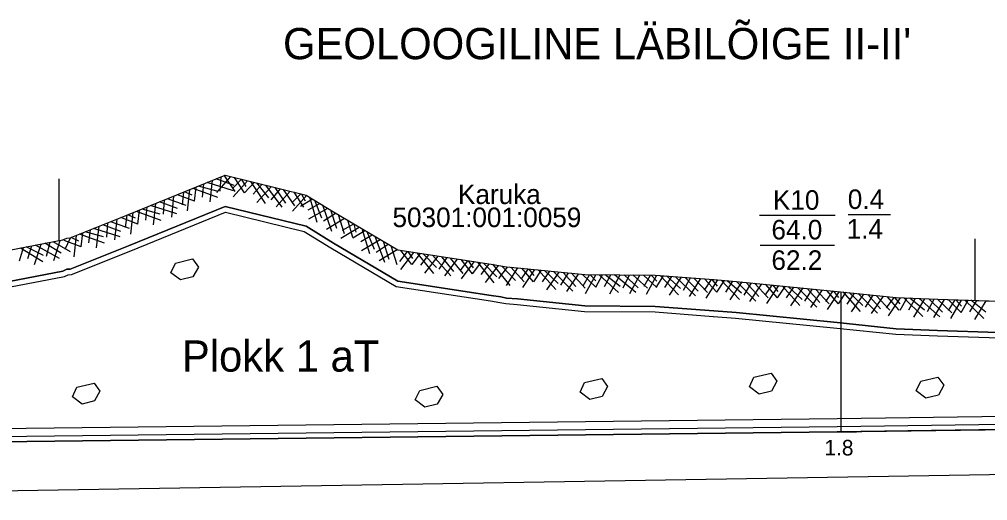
# Model space of a CAD drawing. Extents: x 530818 to 531740, y 6542340 to 6544024.
# Drawn here: x 531094 to 531217.9, y 6542539 to 6542600.7 of the extents above; entities that cross this region are included whole.
import ezdxf

# ---------------------------------------------------------------- set-up
doc = ezdxf.new("R2010")
doc.units = 0
for name, color, linetype in [('Geoloogiline punkt', 7, 'Continuous'), ('Kataster', 7, 'Continuous'), ('Lõikel materjal', 7, 'Continuous'), ('ME piir', 7, 'Continuous'), ('Varuplokid', 7, 'Continuous'), ('Vormistus', 7, 'Continuous')]:
    doc.layers.add(name, color=color, linetype=linetype)

msp = doc.modelspace()

# ---------------------------------------------------------------- linework, layer by layer
at = {"layer": 'Geoloogiline punkt'}
for p, q in [((531188.68, 6542575.57), (531198.35, 6542575.57)), ((531200.04, 6542575.68), (531205.46, 6542575.68)), ((531188.77, 6542571.73), (531198.26, 6542571.73)), ((531199.1, 6542565.78), (531199.1, 6542547.78)), ((531201.1, 6542547.78), (531197.1, 6542547.78))]:
    msp.add_line(p, q, dxfattribs=at)
at = {"layer": 'Kataster'}
for p, q in [((531099.06, 6542572.36), (531099.06, 6542580.26)), ((531216.26, 6542564.66), (531216.26, 6542572.56))]:
    msp.add_line(p, q, dxfattribs=at)
at = {"layer": 'Lõikel materjal'}
for p, q in [((531119.24, 6542578.51), (531121.04, 6542580.52)), ((531119.68, 6542578.65), (531119.79, 6542580.48)), ((531121.61, 6542578.63), (531120.16, 6542580.73)), ((531119.26, 6542578.68), (531116.91, 6542579.31)), ((531117.39, 6542577.9), (531117.58, 6542579.58)), ((531121.38, 6542578.7), (531118.01, 6542579.76)), ((531118.37, 6542577.28), (531118.7, 6542580.04)), ((531121.45, 6542579.39), (531119.15, 6542580.22)), ((531121.26, 6542579), (531122.38, 6542580.19)), ((531121.33, 6542577.95), (531123.17, 6542580)), ((531122.79, 6542578.46), (531121.52, 6542580.4)), ((531122.99, 6542579.24), (531122.46, 6542580.17)), ((531122.8, 6542578.45), (531124, 6542579.79)), ((531125.48, 6542577.09), (531123.6, 6542579.89)), ((531123.91, 6542578.28), (531125.05, 6542579.54)), ((531124.34, 6542577.21), (531126.22, 6542579.25)), ((531125.88, 6542577.82), (531124.35, 6542579.71)), ((531127.61, 6542576.59), (531125.5, 6542579.43)), ((531113.48, 6542575.35), (531113.76, 6542578.03)), ((531116.38, 6542577.39), (531114.22, 6542578.21)), ((531114.83, 6542576.93), (531115.04, 6542578.55)), ((531116.08, 6542578.13), (531115.11, 6542578.58)), ((531115.5, 6542576.12), (531115.79, 6542578.85)), ((531119.37, 6542577.86), (531116.2, 6542579.02)), ((531116.39, 6542577.39), (531116.58, 6542579.18)), ((531126.2, 6542577.56), (531127.37, 6542578.97)), ((531128.07, 6542577.12), (531126.7, 6542579.13)), ((531126.84, 6542576.65), (531128.64, 6542578.66)), ((531129.21, 6542576.77), (531127.76, 6542578.87)), ((531128.86, 6542577.15), (531129.98, 6542578.33)), ((531128.94, 6542576.09), (531130.77, 6542578.14)), ((531130.39, 6542576.6), (531129.12, 6542578.54)), ((531130.59, 6542577.38), (531130.06, 6542578.31)), ((531114.14, 6542575.75), (531110.76, 6542576.81)), ((531111.13, 6542574.34), (531111.45, 6542577.09)), ((531114.2, 6542576.45), (531111.91, 6542577.28)), ((531112.43, 6542575.71), (531112.55, 6542577.54)), ((531115.33, 6542576.83), (531112.92, 6542577.69)), ((531129.93, 6542576.76), (531131.49, 6542577.66)), ((531130.94, 6542576.26), (531132.41, 6542577.1)), ((531132.07, 6542574.64), (531131.13, 6542577.88)), ((531132.67, 6542575.21), (531131.79, 6542577.48)), ((531133.94, 6542573.51), (531132.8, 6542576.86)), ((531107.57, 6542573.99), (531107.79, 6542575.6)), ((531108.83, 6542575.19), (531107.86, 6542575.63)), ((531108.24, 6542573.17), (531108.54, 6542575.91)), ((531112.12, 6542574.91), (531108.95, 6542576.07)), ((531109.15, 6542574.44), (531109.34, 6542576.23)), ((531112.01, 6542575.73), (531109.67, 6542576.37)), ((531110.15, 6542574.95), (531110.33, 6542576.64)), ((531131.02, 6542575.1), (531133.44, 6542576.47)), ((531132.9, 6542574.86), (531134.44, 6542575.85)), ((531134.58, 6542573.88), (531133.85, 6542576.21)), ((531135.57, 6542573.21), (531134.79, 6542575.65)), ((531106.94, 6542573.51), (531104.65, 6542574.35)), ((531105.16, 6542572.78), (531105.29, 6542574.6)), ((531108.07, 6542573.88), (531105.67, 6542574.75)), ((531106.21, 6542572.41), (531106.51, 6542575.09)), ((531109.13, 6542574.44), (531106.97, 6542575.27)), ((531133.26, 6542573.79), (531135.57, 6542575.19)), ((531135.34, 6542573.67), (531136.76, 6542574.48)), ((531136.65, 6542572.71), (531136, 6542574.94)), ((531137.06, 6542573.4), (531136.83, 6542574.44)), ((531104.85, 6542571.98), (531101.69, 6542573.16)), ((531101.88, 6542571.53), (531102.08, 6542573.31)), ((531104.75, 6542572.8), (531102.41, 6542573.45)), ((531102.88, 6542572.03), (531103.08, 6542573.72)), ((531106.87, 6542572.81), (531103.51, 6542573.89)), ((531103.86, 6542571.41), (531104.2, 6542574.16)), ((531135.11, 6542572.64), (531137.46, 6542574.07)), ((531136.66, 6542572.7), (531138.2, 6542573.63)), ((531137.67, 6542572.22), (531139.12, 6542573.08)), ((531138.83, 6542570.62), (531137.84, 6542573.85)), ((531139.42, 6542571.2), (531138.5, 6542573.45)), ((531095.9, 6542569.25), (531096.76, 6542571.89)), ((531099.33, 6542570.72), (531097.24, 6542571.98)), ((531097.45, 6542570.34), (531097.92, 6542572.11)), ((531100.51, 6542570.87), (531098.32, 6542572.19)), ((531098.4, 6542569.78), (531099.2, 6542572.35)), ((531101.87, 6542571.53), (531099.7, 6542572.36)), ((531099.82, 6542571.22), (531100.53, 6542572.68)), ((531101.57, 6542572.27), (531100.6, 6542572.72)), ((531100.98, 6542570.26), (531101.28, 6542573)), ((531137.77, 6542571.06), (531140.16, 6542572.47)), ((531140.72, 6542569.52), (531139.52, 6542572.85)), ((531139.65, 6542570.86), (531141.18, 6542571.87)), ((531141.31, 6542569.89), (531140.58, 6542572.22)), ((531093.98, 6542569.74), (531094.52, 6542571.46)), ((531096.99, 6542569.62), (531094.11, 6542571.38)), ((531097.05, 6542570.44), (531094.86, 6542571.52)), ((531095.06, 6542570.05), (531095.57, 6542571.66)), ((531099.13, 6542570.05), (531096.03, 6542571.75)), ((531140, 6542569.8), (531142.3, 6542571.2)), ((531142.3, 6542569.23), (531141.53, 6542571.66)), ((531142.64, 6542569.66), (531143.65, 6542570.94)), ((531144.21, 6542569.26), (531142.77, 6542571.08)), ((531142.8, 6542568.62), (531144.45, 6542570.82)), ((531144.33, 6542570.05), (531143.73, 6542570.93)), ((531144.22, 6542569.25), (531145.3, 6542570.69)), ((531147.01, 6542568.13), (531144.89, 6542570.75)), ((531147.34, 6542568.89), (531145.65, 6542570.63)), ((531145.34, 6542569.18), (531146.36, 6542570.52)), ((531145.86, 6542568.14), (531147.56, 6542570.34)), ((531149.17, 6542567.81), (531146.82, 6542570.45)), ((531147.69, 6542568.65), (531148.72, 6542570.16)), ((531149.58, 6542568.38), (531148.04, 6542570.27)), ((531148.4, 6542567.81), (531150.02, 6542569.96)), ((531150.75, 6542568.13), (531149.13, 6542570.1)), ((531150.37, 6542568.47), (531151.38, 6542569.75)), ((531151.95, 6542568.07), (531150.51, 6542569.89)), ((531150.54, 6542567.43), (531152.19, 6542569.63)), ((531152.07, 6542568.86), (531151.46, 6542569.74)), ((531151.95, 6542568.06), (531153.03, 6542569.5)), ((531154.74, 6542566.94), (531152.62, 6542569.56)), ((531153.07, 6542567.99), (531154.1, 6542569.33)), ((531155.08, 6542567.69), (531153.38, 6542569.44)), ((531153.61, 6542566.95), (531155.29, 6542569.15)), ((531156.78, 6542566.57), (531154.57, 6542569.32)), ((531155.34, 6542567.48), (531156.45, 6542568.93)), ((531157.44, 6542567.23), (531155.77, 6542569)), ((531156.3, 6542566.58), (531157.76, 6542568.84)), ((531158.58, 6542567.05), (531156.86, 6542568.94)), ((531158.19, 6542567.38), (531159.13, 6542568.7)), ((531159.78, 6542567.05), (531158.25, 6542568.79)), ((531158.4, 6542566.34), (531159.94, 6542568.62)), ((531159.86, 6542567.85), (531159.21, 6542568.69)), ((531159.79, 6542567.04), (531160.79, 6542568.53)), ((531162.63, 6542566.06), (531160.38, 6542568.58)), ((531160.91, 6542567.03), (531161.86, 6542568.42)), ((531162.92, 6542566.84), (531161.15, 6542568.5)), ((531161.48, 6542566.02), (531163.06, 6542568.3)), ((531164.81, 6542565.86), (531162.33, 6542568.38)), ((531163.28, 6542566.62), (531164.24, 6542568.18)), ((531165.19, 6542566.44), (531163.55, 6542568.25)), ((531166.36, 6542566.25), (531164.64, 6542568.14)), ((531164.03, 6542565.81), (531165.54, 6542568.05)), ((531167.72, 6542566.38), (531166.03, 6542567.97)), ((531166.1, 6542566.55), (531166.92, 6542567.96)), ((531166.42, 6542565.54), (531167.73, 6542567.96)), ((531167.73, 6542567.18), (531167, 6542567.96)), ((531167.73, 6542566.37), (531168.59, 6542567.95)), ((531170.65, 6542565.67), (531168.17, 6542567.95)), ((531168.85, 6542566.46), (531169.66, 6542567.95)), ((531170.87, 6542566.47), (531168.94, 6542567.95)), ((531169.52, 6542565.52), (531170.87, 6542567.94)), ((531172.84, 6542565.67), (531170.13, 6542567.94)), ((531171.24, 6542566.29), (531172.05, 6542567.93)), ((531173.16, 6542566.29), (531171.36, 6542567.94)), ((531172.07, 6542565.55), (531173.36, 6542567.92)), ((531174.35, 6542566.22), (531172.46, 6542567.93)), ((531175.54, 6542566.33), (531173.85, 6542567.92)), ((531173.93, 6542566.5), (531174.74, 6542567.92)), ((531174.24, 6542565.49), (531175.55, 6542567.91)), ((531175.55, 6542567.13), (531174.82, 6542567.91)), ((531175.44, 6542566.31), (531176.41, 6542567.83)), ((531178.31, 6542565.4), (531175.99, 6542567.86)), ((531176.56, 6542566.32), (531177.48, 6542567.75)), ((531178.58, 6542566.18), (531176.76, 6542567.8)), ((531177.16, 6542565.33), (531178.69, 6542567.65)), ((531180.49, 6542565.25), (531177.94, 6542567.71)), ((531178.94, 6542565.98), (531179.86, 6542567.56)), ((531180.85, 6542565.85), (531179.17, 6542567.61)), ((531179.71, 6542565.19), (531181.16, 6542567.46)), ((531182.03, 6542565.68), (531180.27, 6542567.53)), ((531181.63, 6542566), (531182.55, 6542567.35)), ((531183.23, 6542565.71), (531181.66, 6542567.42)), ((531181.87, 6542564.97), (531183.35, 6542567.29)), ((531183.29, 6542566.51), (531182.62, 6542567.34)), ((531183.24, 6542565.71), (531184.21, 6542567.22)), ((531186.11, 6542564.8), (531183.79, 6542567.25)), ((531184.36, 6542565.72), (531185.28, 6542567.14)), ((531186.38, 6542565.58), (531184.56, 6542567.19)), ((531184.91, 6542564.74), (531186.48, 6542567.03)), ((531188.23, 6542564.59), (531185.75, 6542567.1)), ((531186.7, 6542565.35), (531187.66, 6542566.91)), ((531188.61, 6542565.18), (531186.97, 6542566.98)), ((531189.79, 6542564.99), (531188.06, 6542566.87)), ((531187.46, 6542564.54), (531188.96, 6542566.79)), ((531189.4, 6542565.32), (531190.34, 6542566.65)), ((531190.99, 6542565), (531189.45, 6542566.74)), ((531189.62, 6542564.28), (531191.14, 6542566.57)), ((531191.07, 6542565.8), (531190.41, 6542566.64)), ((531191, 6542564.99), (531192, 6542566.49)), ((531193.84, 6542564.02), (531191.58, 6542566.53)), ((531192.12, 6542564.98), (531193.07, 6542566.38)), ((531194.14, 6542564.8), (531192.35, 6542566.45)), ((531192.7, 6542563.97), (531194.27, 6542566.26)), ((531196.02, 6542563.82), (531193.53, 6542566.33)), ((531194.49, 6542564.58), (531195.45, 6542566.14)), ((531196.4, 6542564.41), (531194.76, 6542566.21)), ((531195.25, 6542563.78), (531196.75, 6542566.02)), ((531197.58, 6542564.22), (531195.85, 6542566.1)), ((531197.18, 6542564.55), (531198.12, 6542565.88)), ((531198.77, 6542564.23), (531197.24, 6542565.97)), ((531197.4, 6542563.52), (531198.93, 6542565.8)), ((531198.85, 6542565.03), (531198.2, 6542565.87)), ((531198.77, 6542564.22), (531199.78, 6542565.71)), ((531201.61, 6542563.23), (531199.37, 6542565.75)), ((531201.91, 6542564.01), (531200.14, 6542565.67)), ((531199.89, 6542564.2), (531200.85, 6542565.6)), ((531200.47, 6542563.19), (531202.05, 6542565.47)), ((531203.79, 6542563.02), (531201.32, 6542565.55)), ((531202.26, 6542563.79), (531203.23, 6542565.35)), ((531204.17, 6542563.61), (531202.54, 6542565.42)), ((531203.02, 6542562.98), (531204.53, 6542565.21)), ((531205.35, 6542563.41), (531203.63, 6542565.3)), ((531204.95, 6542563.74), (531205.9, 6542565.06)), ((531206.55, 6542563.41), (531205.02, 6542565.16)), ((531205.17, 6542562.7), (531206.71, 6542564.98)), ((531206.68, 6542564.24), (531205.98, 6542565.04)), ((531206.66, 6542563.43), (531207.57, 6542564.98)), ((531209.56, 6542562.63), (531207.15, 6542565)), ((531207.78, 6542563.48), (531208.65, 6542564.94)), ((531209.8, 6542563.42), (531207.93, 6542564.97)), ((531208.42, 6542562.51), (531209.85, 6542564.89)), ((531211.74, 6542562.56), (531209.11, 6542564.92)), ((531210.17, 6542563.23), (531211.03, 6542564.84)), ((531212.09, 6542563.17), (531210.34, 6542564.87)), ((531210.99, 6542562.46), (531212.34, 6542564.8)), ((531213.29, 6542563.06), (531211.44, 6542564.83)), ((531214.48, 6542563.14), (531212.83, 6542564.78)), ((531212.87, 6542563.36), (531213.72, 6542564.75)), ((531213.16, 6542562.34), (531214.53, 6542564.72)), ((531214.51, 6542563.95), (531213.8, 6542564.75)), ((531214.49, 6542563.14), (531215.39, 6542564.69)), ((531217.39, 6542562.36), (531214.97, 6542564.71)), ((531215.61, 6542563.2), (531216.47, 6542564.66)), ((531217.63, 6542563.15), (531215.74, 6542564.68)), ((531216.25, 6542562.23), (531217.67, 6542564.62)), ((531198.63, 6542547.83), (531340.51, 6542549.83)), ((531016.16, 6542539.02), (531352.82, 6542544.63))]:
    msp.add_line(p, q, dxfattribs=at)
for points in [[(531092.68, 6542571.1), (531099.54, 6542572.42), (531100.07, 6542572.65), (531100.49, 6542572.68), (531107.96, 6542575.67), (531120.32, 6542580.69), (531130.68, 6542578.16), (531134.18, 6542576.01), (531142.42, 6542571.13), (531154.35, 6542569.29), (531155.57, 6542569.11), (531156.31, 6542568.96), (531157.73, 6542568.85), (531166.33, 6542567.97), (531175.35, 6542567.91), (531182.83, 6542567.33), (531182.85, 6542567.33), (531185.7, 6542567.11), (531198.63, 6542565.83), (531206.16, 6542565.04), (531211.47, 6542564.82), (531223.81, 6542564.42)], [(531092.68, 6542571.1), (531099.54, 6542572.42), (531100.07, 6542572.65), (531100.49, 6542572.68), (531107.96, 6542575.67), (531120.32, 6542580.69), (531130.68, 6542578.16), (531134.18, 6542576.01), (531142.42, 6542571.13), (531154.35, 6542569.29), (531155.57, 6542569.11), (531156.31, 6542568.96), (531157.73, 6542568.85), (531166.33, 6542567.97), (531175.35, 6542567.91), (531182.83, 6542567.33), (531182.85, 6542567.33), (531185.7, 6542567.11), (531198.63, 6542565.83), (531206.16, 6542565.04), (531211.47, 6542564.82), (531218.07, 6542564.61)], [(531219.18, 6542560.57), (531211.47, 6542560.82), (531206.16, 6542561.04), (531198.63, 6542561.83), (531185.7, 6542563.11), (531182.85, 6542563.33), (531182.83, 6542563.33), (531175.35, 6542563.91), (531166.33, 6542563.97), (531157.73, 6542564.85), (531156.31, 6542564.96), (531155.57, 6542565.11), (531154.35, 6542565.29), (531142.42, 6542567.13), (531134.18, 6542572.01), (531130.68, 6542574.16), (531120.32, 6542576.69), (531107.96, 6542571.67), (531100.49, 6542568.68), (531100.07, 6542568.65), (531099.54, 6542568.42), (531092.68, 6542567.1)], [(531092.68, 6542567.1), (531099.54, 6542568.42), (531100.07, 6542568.65), (531100.49, 6542568.68), (531107.96, 6542571.67), (531120.32, 6542576.69), (531130.68, 6542574.16), (531134.18, 6542572.01), (531142.42, 6542567.13), (531154.35, 6542565.29), (531155.57, 6542565.11), (531156.31, 6542564.96), (531157.73, 6542564.85), (531166.33, 6542563.97), (531175.35, 6542563.91), (531182.83, 6542563.33), (531182.85, 6542563.33), (531185.7, 6542563.11), (531198.63, 6542561.83), (531206.16, 6542561.04), (531211.47, 6542560.82), (531219.18, 6542560.57)], [(531016.16, 6542542.49), (531061.12, 6542545.83), (531066.26, 6542546.26), (531198.63, 6542547.83), (531340.51, 6542549.83), (531352.82, 6542549.18)], [(531352.82, 6542549.18), (531340.51, 6542549.83), (531198.63, 6542547.83), (531066.26, 6542546.26), (531061.12, 6542545.83), (531016.16, 6542542.49)], [(531016.16, 6542542.49), (531061.12, 6542545.83), (531066.26, 6542546.26), (531198.63, 6542547.83)]]:
    msp.add_lwpolyline(points, dxfattribs=at)
for points in [[(531113.36, 6542568.22), (531113.94, 6542569.46), (531116.14, 6542569.98), (531116.88, 6542568.94), (531116.19, 6542567.68), (531114.6, 6542567.29)], [(531165.72, 6542552.92), (531166.29, 6542554.16), (531168.49, 6542554.68), (531169.23, 6542553.64), (531168.54, 6542552.38), (531166.95, 6542551.99)], [(531187.4, 6542553.6), (531187.97, 6542554.83), (531190.17, 6542555.35), (531190.91, 6542554.31), (531190.22, 6542553.05), (531188.63, 6542552.66)], [(531208.74, 6542553.09), (531209.32, 6542554.33), (531211.51, 6542554.85), (531212.25, 6542553.81), (531211.57, 6542552.54), (531209.97, 6542552.16)], [(531100.76, 6542552.34), (531101.34, 6542553.57), (531103.53, 6542554.09), (531104.27, 6542553.05), (531103.59, 6542551.79), (531101.99, 6542551.4)], [(531144.62, 6542551.92), (531145.2, 6542553.15), (531147.4, 6542553.67), (531148.14, 6542552.63), (531147.45, 6542551.37), (531145.86, 6542550.98)]]:
    msp.add_lwpolyline(points, close=True, dxfattribs=at)
at = {"layer": 'ME piir'}
msp.add_lwpolyline([(531022.14, 6542564.93), (531022.14, 6542543.64), (531061.06, 6542546.53), (531066.23, 6542546.96), (531198.63, 6542548.53), (531340.52, 6542550.53), (531341.46, 6542550.48), (531341.46, 6542556.71)], dxfattribs=at)
at = {"layer": 'Varuplokid'}
for points in [[(531092.82, 6542566.42), (531099.75, 6542567.75), (531100.24, 6542567.96), (531100.64, 6542567.99), (531108.22, 6542571.02), (531120.37, 6542575.96), (531130.41, 6542573.51), (531133.81, 6542571.41), (531142.18, 6542566.46), (531154.24, 6542564.6), (531155.45, 6542564.42), (531156.21, 6542564.27), (531157.66, 6542564.15), (531166.3, 6542563.27), (531175.33, 6542563.21), (531182.77, 6542562.63), (531182.79, 6542562.63), (531185.63, 6542562.41), (531198.56, 6542561.13), (531206.11, 6542560.34), (531211.45, 6542560.12), (531219.38, 6542559.86)], [(531023.14, 6542559.22), (531023.14, 6542544.71), (531060.98, 6542547.52), (531066.18, 6542547.96), (531198.61, 6542549.53), (531340.46, 6542551.53), (531340.46, 6542552.13)]]:
    msp.add_lwpolyline(points, dxfattribs=at)

# ---------------------------------------------------------------- texts
at = {"layer": 'Geoloogiline punkt'}
for s, height, p in [('K10', 2.5, (531190.4, 6542576.28)), ('0.4', 2.5, (531199.98, 6542576.38)), ('64.0', 2.5, (531190.21, 6542572.48)), ('1.4', 2.5, (531199.83, 6542572.58)), ('62.2', 2.5, (531190.21, 6542568.58)), ('1.8', 2, (531196.99, 6542544.81))]:
    msp.add_text(s, height=height, dxfattribs=at).set_placement(p)
at = {"layer": 'Kataster'}
for s, p in [('Karuka', (531150.1, 6542577.01)), ('50301:001:0059', (531141.72, 6542574.06))]:
    msp.add_text(s, height=2.5, dxfattribs=at).set_placement(p)
at = {"layer": 'Varuplokid'}
msp.add_text('Plokk 1 aT', height=4, dxfattribs=at).set_placement((531114.77, 6542555.55))
at = {"layer": 'Vormistus'}
msp.add_text("GEOLOOGILINE LÄBILÕIGE II-II'", height=4, dxfattribs=at).set_placement((531127.71, 6542595.56))

doc.saveas('drawing.dxf')
